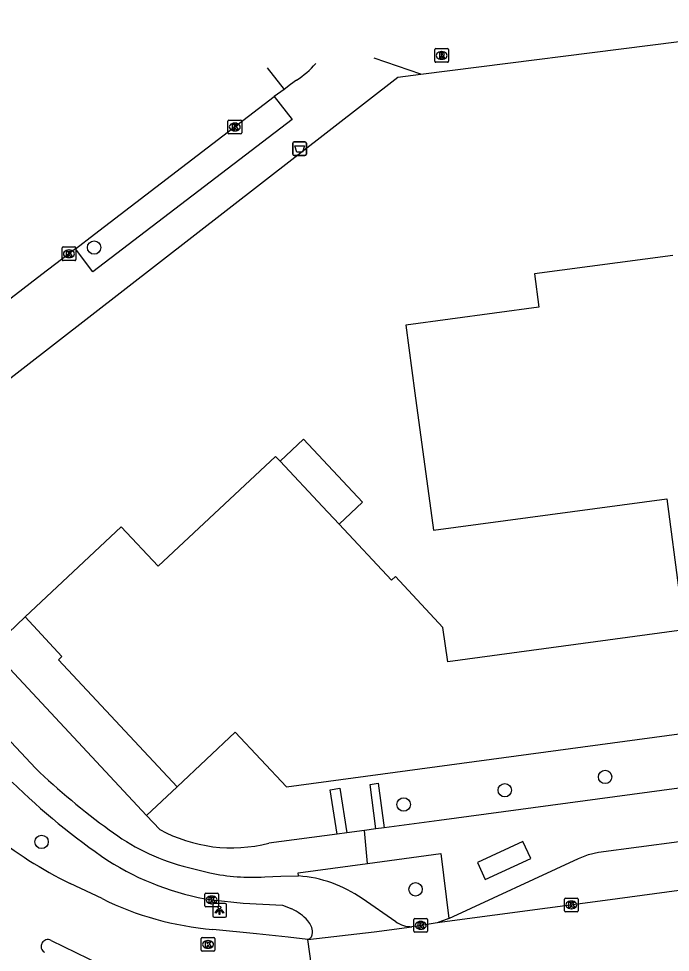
# Model space of a CAD drawing. Extents: x 163427 to 164190, y 380331 to 381641.
# Drawn here: x 163451.8 to 163499.3, y 380900.7 to 380968.9 of the extents above; entities that cross this region are included whole.
import ezdxf

# ---------------------------------------------------------------- set-up
doc = ezdxf.new("R2010")
doc.units = 0
for name, color, linetype in [('IMGEO_Afvalbak', 7, 'Continuous'), ('IMGEO_Boom', 7, 'Continuous'), ('IMGEO_Fietspad_gesloten', 7, 'Continuous'), ('IMGEO_Groenvoorziening', 7, 'Continuous'), ('IMGEO_Haag', 7, 'Continuous'), ('IMGEO_Kolk', 7, 'Continuous'), ('IMGEO_Lichtpunt', 7, 'Continuous'), ('IMGEO_Pand', 7, 'Continuous'), ('IMGEO_Rijbaan_lokaal_gesloten', 7, 'Continuous'), ('IMGEO_Rijbaan_lokaal_open', 7, 'Continuous'), ('IMGEO_Rioolput', 7, 'Continuous'), ('IMGEO_Voetpad_gesloten', 7, 'Continuous'), ('IMGEO_Voetpad_open', 7, 'Continuous')]:
    doc.layers.add(name, color=color, linetype=linetype)

msp = doc.modelspace()

# ---------------------------------------------------------------- linework, layer by layer
at = {"layer": 'IMGEO_Afvalbak'}
for p, q in [((163471.791, 380958.986), (163471.791, 380959.786)), ((163471.791, 380959.786), (163471.791, 380958.986)), ((163471.891, 380959.886), (163472.681, 380959.886)), ((163472.681, 380959.886), (163471.891, 380959.886)), ((163472.781, 380959.786), (163472.781, 380958.986)), ((163472.781, 380958.986), (163472.781, 380959.786)), ((163472.681, 380958.886), (163471.891, 380958.886)), ((163471.891, 380958.886), (163472.681, 380958.886))]:
    msp.add_line(p, q, dxfattribs=at)
msp.add_lwpolyline([(163471.934, 380959.6), (163472.638, 380959.6), (163472.489, 380959.13), (163472.083, 380959.13), (163471.934, 380959.6)], dxfattribs=at)
for centre, start, end in [((163471.891, 380959.786), 90, 180), ((163471.891, 380959.786), 90, 180), ((163472.681, 380959.786), 0, 90), ((163472.681, 380959.786), 360, 90), ((163471.891, 380958.986), 180, 270), ((163471.891, 380958.986), 180, 270), ((163472.681, 380958.986), 270, 0), ((163472.681, 380958.986), 270, 0)]:
    msp.add_arc(centre, 0.1, start, end, dxfattribs=at)
at = {"layer": 'IMGEO_Boom'}
for centre in [(163457.291, 380952.172), (163494.587, 380913.529), (163487.26, 380912.559), (163479.883, 380911.518), (163453.46, 380908.789), (163480.749, 380905.327)]:
    msp.add_circle(centre, 0.489, dxfattribs=at)
at = {"layer": 'IMGEO_Fietspad_gesloten'}
for points in [[(163431.634, 380936.983), (163432.04, 380936.549), (163453.01, 380914.164)], [(163463.784, 380907.021), (163465.732, 380906.525)], [(163469.744, 380906.236), (163470.925, 380906.296), (163472.21, 380906.299)], [(163465.899, 380904.547), (163468.17, 380904.324), (163471.052, 380904.159), (163471.716, 380903.891)], [(163479.304, 380902.958), (163476.847, 380904.646)]]:
    msp.add_lwpolyline(points, dxfattribs=at)
for centre, radius, start, end in [((163489.173, 380952.017), 52.351, 226.30831, 233.99905), ((163486.597, 380949.137), 50.395, 225.56274, 235.83879), ((163467.873, 380922.149), 15.671, 232.80892, 254.87276), ((163469.044, 380924.257), 19.959, 237.42737, 260.9327), ((163468.779, 380920.838), 14.634, 257.98059, 273.77917), ((163471.597, 380897.249), 9.071, 54.63513, 86.12456), ((163470.14, 380900.521), 3.721, 42.37126, 64.94339), ((163471.893, 380902.132), 1.34, 2.24164, 41.99183), ((163480.482, 380904.699), 2.102, 235.91786, 270.22327), ((163472.721, 380902.147), 0.513, 288.93344, 4.14357)]:
    msp.add_arc(centre, radius, start, end, dxfattribs=at)
at = {"layer": 'IMGEO_Groenvoorziening'}
for points in [[(163452.26, 380925.22), (163449.768, 380922.865)], [(163461.116, 380910.725), (163463.35, 380912.81)]]:
    msp.add_lwpolyline(points, dxfattribs=at)
at = {"layer": 'IMGEO_Haag'}
for points in [[(163475.02, 380909.359), (163474.528, 380912.594), (163475.235, 380912.701), (163475.729, 380909.454)], [(163477.864, 380909.739), (163477.429, 380912.989), (163478.023, 380913.069), (163478.459, 380909.819)]]:
    msp.add_lwpolyline(points, dxfattribs=at)
at = {"layer": 'IMGEO_Kolk'}
for p, q in [((163467.06, 380960.546), (163467.06, 380961.398)), ((163467.135, 380961.472), (163467.987, 380961.472)), ((163467.548, 380961.252), (163467.573, 380961.252)), ((163468.061, 380961.398), (163468.061, 380960.546)), ((163467.987, 380960.472), (163467.135, 380960.472)), ((163467.571, 380960.692), (163467.546, 380960.692)), ((163454.955, 380951.291), (163454.955, 380952.143)), ((163455.03, 380952.217), (163455.882, 380952.217)), ((163455.956, 380952.143), (163455.956, 380951.291)), ((163455.466, 380951.437), (163455.441, 380951.437)), ((163455.443, 380951.997), (163455.468, 380951.997)), ((163455.882, 380951.217), (163455.03, 380951.217)), ((163465.37, 380904.126), (163465.37, 380904.978)), ((163465.445, 380905.052), (163466.297, 380905.052)), ((163465.858, 380904.832), (163465.883, 380904.832)), ((163466.371, 380904.978), (163466.371, 380904.126)), ((163491.619, 380903.763), (163491.619, 380904.615)), ((163491.694, 380904.689), (163492.546, 380904.689)), ((163492.107, 380904.469), (163492.132, 380904.469)), ((163492.62, 380904.615), (163492.62, 380903.763)), ((163466.297, 380904.052), (163465.445, 380904.052)), ((163465.881, 380904.272), (163465.856, 380904.272)), ((163492.13, 380903.909), (163492.105, 380903.909)), ((163480.63, 380902.27), (163480.63, 380903.122)), ((163480.705, 380903.196), (163481.557, 380903.196)), ((163481.631, 380903.122), (163481.631, 380902.27)), ((163492.546, 380903.689), (163491.694, 380903.689)), ((163481.141, 380902.416), (163481.116, 380902.416)), ((163481.118, 380902.976), (163481.143, 380902.976)), ((163465.104, 380900.877), (163465.104, 380901.729)), ((163465.179, 380901.803), (163466.031, 380901.803)), ((163466.105, 380901.729), (163466.105, 380900.877)), ((163481.557, 380902.196), (163480.705, 380902.196)), ((163465.615, 380901.023), (163465.59, 380901.023)), ((163465.592, 380901.583), (163465.617, 380901.583)), ((163466.031, 380900.803), (163465.179, 380900.803))]:
    msp.add_line(p, q, dxfattribs=at)
for points in [[(163467.06, 380960.546), (163467.06, 380961.398)], [(163467.135, 380961.472), (163467.987, 380961.472)], [(163467.381, 380961.172), (163467.504, 380961.172), (163467.504, 380961.021), (163467.634, 380961.172), (163467.798, 380961.172), (163467.652, 380961.021), (163467.805, 380960.772), (163467.653, 380960.772), (163467.568, 380960.936), (163467.504, 380960.869), (163467.504, 380960.772), (163467.381, 380960.772), (163467.381, 380961.172)], [(163468.061, 380961.398), (163468.061, 380960.546)], [(163467.987, 380960.472), (163467.135, 380960.472)], [(163454.955, 380951.291), (163454.955, 380952.143)], [(163455.03, 380952.217), (163455.882, 380952.217)], [(163455.956, 380952.143), (163455.956, 380951.291)], [(163455.276, 380951.917), (163455.399, 380951.917), (163455.399, 380951.766), (163455.529, 380951.917), (163455.693, 380951.917), (163455.547, 380951.766), (163455.7, 380951.517), (163455.548, 380951.517), (163455.463, 380951.681), (163455.399, 380951.614), (163455.399, 380951.517), (163455.276, 380951.517), (163455.276, 380951.917)], [(163455.882, 380951.217), (163455.03, 380951.217)], [(163465.37, 380904.126), (163465.37, 380904.978)], [(163465.445, 380905.052), (163466.297, 380905.052)], [(163465.691, 380904.752), (163465.814, 380904.752), (163465.814, 380904.601), (163465.944, 380904.752), (163466.108, 380904.752), (163465.962, 380904.601), (163466.115, 380904.352), (163465.963, 380904.352), (163465.878, 380904.516), (163465.814, 380904.449), (163465.814, 380904.352), (163465.691, 380904.352), (163465.691, 380904.752)], [(163466.371, 380904.978), (163466.371, 380904.126)], [(163491.619, 380903.763), (163491.619, 380904.615)], [(163491.694, 380904.689), (163492.546, 380904.689)], [(163492.62, 380904.615), (163492.62, 380903.763)], [(163466.297, 380904.052), (163465.445, 380904.052)], [(163491.94, 380904.389), (163492.063, 380904.389), (163492.063, 380904.238), (163492.193, 380904.389), (163492.357, 380904.389), (163492.211, 380904.238), (163492.364, 380903.989), (163492.212, 380903.989), (163492.127, 380904.153), (163492.063, 380904.086), (163492.063, 380903.989), (163491.94, 380903.989), (163491.94, 380904.389)], [(163480.63, 380902.27), (163480.63, 380903.122)], [(163480.705, 380903.196), (163481.557, 380903.196)], [(163481.631, 380903.122), (163481.631, 380902.27)], [(163492.546, 380903.689), (163491.694, 380903.689)], [(163480.951, 380902.896), (163481.074, 380902.896), (163481.074, 380902.745), (163481.204, 380902.896), (163481.368, 380902.896), (163481.222, 380902.745), (163481.375, 380902.496), (163481.223, 380902.496), (163481.138, 380902.66), (163481.074, 380902.593), (163481.074, 380902.496), (163480.951, 380902.496), (163480.951, 380902.896)], [(163465.104, 380900.877), (163465.104, 380901.729)], [(163465.179, 380901.803), (163466.031, 380901.803)], [(163466.105, 380901.729), (163466.105, 380900.877)], [(163481.557, 380902.196), (163480.705, 380902.196)], [(163465.425, 380901.503), (163465.548, 380901.503), (163465.548, 380901.352), (163465.678, 380901.503), (163465.842, 380901.503), (163465.696, 380901.352), (163465.849, 380901.103), (163465.697, 380901.103), (163465.612, 380901.267), (163465.548, 380901.2), (163465.548, 380901.103), (163465.425, 380901.103), (163465.425, 380901.503)], [(163466.031, 380900.803), (163465.179, 380900.803)]]:
    msp.add_lwpolyline(points, dxfattribs=at)
for centre, start, end in [((163467.137, 380961.396), 91.55205, 178.44795), ((163467.137, 380961.396), 91.55205, 178.44795), ((163467.985, 380961.396), 1.55205, 88.44795), ((163467.985, 380961.396), 1.55205, 88.44795), ((163467.137, 380960.548), 181.55205, 268.44795), ((163467.137, 380960.548), 181.55205, 268.44795), ((163467.985, 380960.548), 271.55205, 358.44795), ((163467.985, 380960.548), 271.55205, 358.44795), ((163455.032, 380952.141), 91.55205, 178.44795), ((163455.032, 380952.141), 91.55205, 178.44795), ((163455.88, 380952.141), 1.55205, 88.44795), ((163455.88, 380952.141), 1.55205, 88.44795), ((163455.032, 380951.293), 181.55205, 268.44795), ((163455.032, 380951.293), 181.55205, 268.44795), ((163455.88, 380951.293), 271.55205, 358.44795), ((163455.88, 380951.293), 271.55205, 358.44795), ((163465.447, 380904.976), 91.55205, 178.44795), ((163465.447, 380904.976), 91.55205, 178.44795), ((163466.295, 380904.976), 1.55205, 88.44795), ((163466.295, 380904.976), 1.55205, 88.44795), ((163491.696, 380904.613), 91.55205, 178.44795), ((163491.696, 380904.613), 91.55205, 178.44795), ((163492.544, 380904.613), 1.55205, 88.44795), ((163492.544, 380904.613), 1.55205, 88.44795), ((163465.447, 380904.128), 181.55205, 268.44795), ((163465.447, 380904.128), 181.55205, 268.44795), ((163466.295, 380904.128), 271.55205, 358.44795), ((163466.295, 380904.128), 271.55205, 358.44795), ((163491.696, 380903.765), 181.55205, 268.44795), ((163491.696, 380903.765), 181.55205, 268.44795), ((163492.544, 380903.765), 271.55205, 358.44795), ((163492.544, 380903.765), 271.55205, 358.44795), ((163480.707, 380903.12), 91.55205, 178.44795), ((163480.707, 380903.12), 91.55205, 178.44795), ((163481.555, 380903.12), 1.55205, 88.44795), ((163481.555, 380903.12), 1.55205, 88.44795), ((163465.181, 380901.727), 91.55205, 178.44795), ((163465.181, 380901.727), 91.55205, 178.44795), ((163466.029, 380901.727), 1.55205, 88.44795), ((163466.029, 380901.727), 1.55205, 88.44795), ((163480.707, 380902.272), 181.55205, 268.44795), ((163480.707, 380902.272), 181.55205, 268.44795), ((163481.555, 380902.272), 271.55205, 358.44795), ((163481.555, 380902.272), 271.55205, 358.44795), ((163465.181, 380900.879), 181.55205, 268.44795), ((163465.181, 380900.879), 181.55205, 268.44795), ((163466.029, 380900.879), 271.55205, 358.44795), ((163466.029, 380900.879), 271.55205, 358.44795)]:
    msp.add_arc(centre, 0.0765, start, end, dxfattribs=at)
for centre, major_axis, ratio, start_param, end_param in [((163467.547, 380960.972), (-0.387, 0.002), 0.722429, 4.712389, 7.853982), ((163467.572, 380960.972), (-0.39, 0.002), 0.717154, 1.570796, 4.712389), ((163455.442, 380951.717), (-0.387, 0.002), 0.722429, 4.712389, 7.853982), ((163455.467, 380951.717), (-0.39, 0.002), 0.717154, 1.570796, 4.712389), ((163465.857, 380904.552), (-0.387, 0.002), 0.722429, 4.712389, 7.853982), ((163465.882, 380904.552), (-0.39, 0.002), 0.717154, 1.570796, 4.712389), ((163492.106, 380904.189), (-0.387, 0.002), 0.722429, 4.712389, 7.853982), ((163492.131, 380904.189), (-0.39, 0.002), 0.717154, 1.570796, 4.712389), ((163481.117, 380902.696), (-0.387, 0.002), 0.722429, 4.712389, 7.853982), ((163481.142, 380902.696), (-0.39, 0.002), 0.717154, 1.570796, 4.712389), ((163465.591, 380901.303), (-0.387, 0.002), 0.722429, 4.712389, 7.853982), ((163465.616, 380901.303), (-0.39, 0.002), 0.717154, 1.570796, 4.712389)]:
    msp.add_ellipse(centre, major_axis=major_axis, ratio=ratio, start_param=start_param, end_param=end_param, dxfattribs=at)
at = {"layer": 'IMGEO_Lichtpunt'}
for p, q in [((163465.95, 380904.202), (163465.95, 380903.395)), ((163465.95, 380904.202), (163465.95, 380903.395)), ((163466.852, 380904.297), (163466.044, 380904.297)), ((163466.852, 380904.297), (163466.044, 380904.297)), ((163466.946, 380903.395), (163466.946, 380904.202)), ((163466.946, 380903.395), (163466.946, 380904.202)), ((163466.044, 380903.301), (163466.852, 380903.301)), ((163466.044, 380903.301), (163466.852, 380903.301))]:
    msp.add_line(p, q, dxfattribs=at)
for points in [[(163466.324, 380903.866), (163466.363, 380903.838), (163466.175, 380903.576), (163466.137, 380903.603), (163466.324, 380903.866)], [(163466.426, 380903.818), (163466.473, 380903.818), (163466.473, 380903.496), (163466.426, 380903.496), (163466.426, 380903.818)], [(163466.536, 380903.838), (163466.574, 380903.865), (163466.761, 380903.603), (163466.722, 380903.575), (163466.536, 380903.838)]]:
    msp.add_lwpolyline(points, dxfattribs=at)
msp.add_circle((163466.449, 380904), 0.0994, dxfattribs=at)
for centre, start, end in [((163466.044, 380904.202), 90, 180), ((163466.044, 380904.202), 90, 180), ((163466.852, 380904.202), 0, 90), ((163466.852, 380904.202), 0, 90), ((163466.044, 380903.395), 180, 270), ((163466.044, 380903.395), 180, 270), ((163466.852, 380903.395), 270, 0), ((163466.852, 380903.395), 270, 360)]:
    msp.add_arc(centre, 0.0946, start, end, dxfattribs=at)
at = {"layer": 'IMGEO_Pand'}
for points in [[(163499.53, 380951.59), (163489.42, 380950.25), (163489.75, 380947.81), (163480.04, 380946.5), (163480.706, 380941.545), (163482.05, 380931.54), (163499.078, 380933.837), (163500, 380926.972)], [(163475.171, 380931.982), (163476.88, 380933.578), (163472.58, 380938.184), (163470.86, 380936.579)], [(163470.86, 380936.579), (163470.54, 380936.92), (163461.97, 380928.92), (163459.27, 380931.78), (163452.26, 380925.22)], [(163470.86, 380936.579), (163473.96, 380933.273), (163475.171, 380931.982)], [(163500, 380924.22), (163483.11, 380921.94), (163482.75, 380924.43), (163479.28, 380928.15), (163479, 380927.9), (163475.171, 380931.982)], [(163452.26, 380925.22), (163454.946, 380922.328), (163454.69, 380922.09), (163463.35, 380912.81)], [(163463.35, 380912.81), (163467.585, 380916.787), (163471.33, 380912.8), (163500, 380916.679)]]:
    msp.add_lwpolyline(points, dxfattribs=at)
at = {"layer": 'IMGEO_Rijbaan_lokaal_gesloten'}
for points in [[(163518.238, 380907.701), (163500, 380905.24), (163494.598, 380904.511), (163482.331, 380902.891)], [(163457.874, 380904.651), (163455.547, 380905.756)], [(163472.887, 380901.662), (163471.444, 380901.829), (163469.134, 380902.069), (163465.948, 380902.4)], [(163472.887, 380901.662), (163477.733, 380902.226), (163480.49, 380902.597)], [(163482.331, 380902.891), (163481.012, 380902.667), (163480.49, 380902.597)], [(163454.153, 380901.595), (163457.756, 380899.828)], [(163474.237, 380892.044), (163472.887, 380901.662)]]:
    msp.add_lwpolyline(points, dxfattribs=at)
for centre, radius, start, end in [((163467.652, 380930.928), 27.931, 230.16989, 244.31662), ((163467.819, 380924.718), 22.396, 243.63635, 265.20712), ((163453.918, 380901.155), 0.499, 61.91166, 238.99746)]:
    msp.add_arc(centre, radius, start, end, dxfattribs=at)
at = {"layer": 'IMGEO_Rijbaan_lokaal_open'}
for points in [[(163469.933, 380965.281), (163471.16, 380963.722)], [(163472.067, 380964.39), (163471.632, 380964.071), (163471.16, 380963.722)], [(163471.16, 380963.722), (163470.436, 380963.187)], [(163455.936, 380952.079), (163457.32, 380953.14), (163470.436, 380963.187)], [(163455.936, 380952.079), (163453.48, 380950.197), (163448.128, 380946.094)], [(163483.177, 380903.2), (163492.631, 380907.588), (163493.38, 380907.864), (163494.108, 380908.029), (163500, 380908.819), (163505.068, 380909.499)], [(163483.177, 380903.2), (163482.331, 380902.891)]]:
    msp.add_lwpolyline(points, dxfattribs=at)
msp.add_arc((163468.692, 380969.706), 6.297, 302.40785, 319.30624, dxfattribs=at)
at = {"layer": 'IMGEO_Rioolput'}
for p, q in [((163482.156, 380965.768), (163482.156, 380966.62)), ((163482.231, 380966.694), (163483.083, 380966.694)), ((163482.644, 380966.474), (163482.669, 380966.474)), ((163483.157, 380966.62), (163483.157, 380965.768)), ((163482.667, 380965.914), (163482.642, 380965.914)), ((163483.083, 380965.694), (163482.231, 380965.694))]:
    msp.add_line(p, q, dxfattribs=at)
for points in [[(163482.156, 380965.768), (163482.156, 380966.62)], [(163482.231, 380966.694), (163483.083, 380966.694)], [(163483.157, 380966.62), (163483.157, 380965.768)], [(163482.745, 380966.392), (163482.493, 380966.394), (163482.493, 380965.994)], [(163482.493, 380965.994), (163482.617, 380965.994), (163482.617, 380966.156), (163482.628, 380966.156)], [(163482.671, 380966.313), (163482.617, 380966.313), (163482.617, 380966.232)], [(163482.617, 380966.232), (163482.669, 380966.232)], [(163482.675, 380966.127), (163482.746, 380965.994), (163482.886, 380965.994), (163482.821, 380966.12)], [(163483.083, 380965.694), (163482.231, 380965.694)]]:
    msp.add_lwpolyline(points, dxfattribs=at)
for centre, radius, start, end in [((163482.233, 380966.618), 0.0765, 91.55205, 178.44795), ((163482.233, 380966.618), 0.0765, 91.55205, 178.44795), ((163483.081, 380966.618), 0.0765, 1.55205, 88.44795), ((163483.081, 380966.618), 0.0765, 1.55205, 88.44795), ((163482.233, 380965.77), 0.0765, 181.55205, 268.44795), ((163482.233, 380965.77), 0.0765, 181.55205, 268.44795), ((163482.627, 380966.103), 0.0533, 26.02933, 88.69889), ((163482.653, 380966.421), 0.19, 274.7715, 282.96867), ((163482.677, 380966.217), 0.0964, 77.00612, 93.18647), ((163482.691, 380966.274), 0.0378, 276.66336, 79.67722), ((163482.744, 380966.282), 0.109, 350.36119, 89.41601), ((163482.742, 380966.282), 0.112, 277.58423, 350.98172), ((163482.726, 380966.067), 0.108, 29.51342, 73.79051), ((163483.081, 380965.77), 0.0765, 271.55205, 358.44795), ((163483.081, 380965.77), 0.0765, 271.55205, 358.44795)]:
    msp.add_arc(centre, radius, start, end, dxfattribs=at)
for centre, major_axis, ratio, start_param, end_param in [((163482.643, 380966.194), (-0.387, 0.002), 0.722429, 4.712389, 7.853982), ((163482.668, 380966.194), (-0.39, 0.002), 0.717154, 1.570796, 4.712389)]:
    msp.add_ellipse(centre, major_axis=major_axis, ratio=ratio, start_param=start_param, end_param=end_param, dxfattribs=at)
at = {"layer": 'IMGEO_Voetpad_gesloten'}
msp.add_lwpolyline([(163485.843, 380906.036), (163489.163, 380907.577), (163488.584, 380908.826), (163485.264, 380907.285), (163485.843, 380906.036)], dxfattribs=at)
at = {"layer": 'IMGEO_Voetpad_open'}
for points in [[(163481.138, 380964.83), (163500, 380967.219), (163501.658, 380967.429), (163504.819, 380967.422), (163512.203, 380966.799), (163529.048, 380968.88)], [(163481.138, 380964.83), (163477.726, 380965.986)], [(163439.565, 380933.626), (163479.451, 380964.616), (163481.138, 380964.83)], [(163470.436, 380963.187), (163471.744, 380961.525), (163457.207, 380950.412), (163455.936, 380952.079)], [(163461.116, 380910.725), (163449.768, 380922.865)], [(163503.117, 380913.132), (163500, 380912.713), (163482.468, 380910.354), (163478.459, 380909.819)], [(163462.083, 380909.691), (163461.116, 380910.725)], [(163475.02, 380909.359), (163470.032, 380908.693)], [(163475.729, 380909.454), (163475.02, 380909.359)], [(163477.016, 380909.626), (163475.729, 380909.454)], [(163477.864, 380909.739), (163477.016, 380909.626)], [(163477.249, 380907.215), (163477.016, 380909.626)], [(163478.459, 380909.819), (163477.864, 380909.739)], [(163477.249, 380907.215), (163482.592, 380907.945), (163483.177, 380903.2)], [(163472.21, 380906.299), (163472.177, 380906.521), (163477.249, 380907.215)]]:
    msp.add_lwpolyline(points, dxfattribs=at)
msp.add_arc((163467.327, 380919.305), 10.951, 241.38811, 284.29976, dxfattribs=at)

doc.saveas('drawing.dxf')
